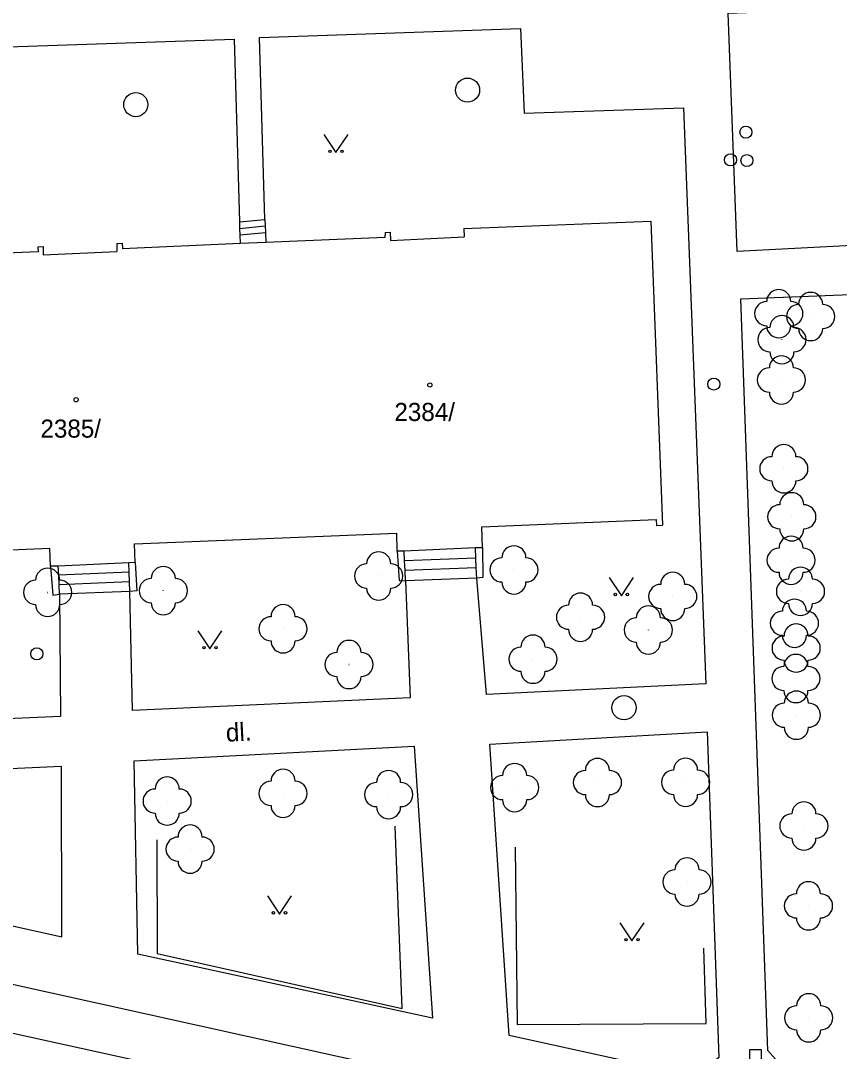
# Model space of a CAD drawing. Extents: x -737812 to -729375, y -1123000 to -1115500.
# Drawn here: x -736775.24 to -736741.33, y -1118850.5 to -1118807.79 of the extents above; entities that cross this region are included whole.
import ezdxf

# ---------------------------------------------------------------- set-up
doc = ezdxf.new("R2010")
doc.units = 0
for name, color, linetype in [('Doplněk polohopisu', 7, 'Continuous'), ('Hranice - ploty_ zdi', 7, 'Continuous'), ('Komunikace', 7, 'Continuous'), ('Pomocné popisy', 7, 'Continuous'), ('Povr_ zn_ inž_ sítí - kan_', 7, 'Continuous'), ('Povr_ zn_ inž_ sítí - ner_', 7, 'Continuous'), ('Povr_ zn_ inž_ sítí - vod_', 7, 'Continuous'), ('Stavební objekty', 7, 'Continuous'), ('Zeleň', 7, 'Continuous'), ('Značky druhů budov', 7, 'Continuous'), ('Značky druhů pozemků', 7, 'Continuous'), ('Čísla popisná', 7, 'Continuous')]:
    doc.layers.add(name, color=color, linetype=linetype)

msp = doc.modelspace()

# ---------------------------------------------------------------- linework, layer by layer
at = {"layer": 'Doplněk polohopisu'}
for points in [[(-736765.12, -1118816.03), (-736765.35, -1118808.49), (-736754.53, -1118808.12), (-736754.39, -1118811.62), (-736747.78, -1118811.4), (-736746.86, -1118835.27), (-736755.95, -1118835.71), (-736756.35, -1118830.89)], [(-736797.5, -1118817.97), (-736797.75, -1118809.62), (-736766.4, -1118808.56), (-736766.18, -1118816.13)], [(-736743.45, -1118851.41), (-736744.29, -1118850.47), (-736745.41, -1118819.32), (-736725.49, -1118818.53), (-736725.46, -1118825.99)], [(-736759.3, -1118831), (-736759.11, -1118835.85), (-736770.6, -1118836.37), (-736770.71, -1118831.44)], [(-736773.63, -1118831.56), (-736773.59, -1118836.63), (-736788.52, -1118837.27)], [(-736746.82, -1118856.08), (-736806.94, -1118842.85), (-736839.3, -1118835.68)], [(-736746.32, -1118850.76), (-736747.27, -1118851.54), (-736755, -1118849.84), (-736755.8, -1118837.77), (-736746.81, -1118837.26), (-736746.32, -1118850.76)], [(-736770.39, -1118846.47), (-736770.54, -1118838.46), (-736758.94, -1118837.85), (-736758.18, -1118849.12), (-736770.39, -1118846.47)], [(-736788.41, -1118839.37), (-736788.31, -1118842.47), (-736773.53, -1118845.75), (-736773.55, -1118838.69), (-736788.41, -1118839.37)]]:
    msp.add_lwpolyline(points, dxfattribs=at)
at = {"layer": 'Hranice - ploty_ zdi'}
for points in [[(-736766.18, -1118816.13), (-736765.12, -1118816.03)], [(-736765.12, -1118816.03), (-736765.11, -1118816.3), (-736765.1, -1118816.57), (-736765.09, -1118816.98)], [(-736766.18, -1118816.13), (-736766.17, -1118816.4), (-736766.16, -1118816.67), (-736766.15, -1118817.02)], [(-736766.17, -1118816.4), (-736765.11, -1118816.3)], [(-736766.16, -1118816.67), (-736765.1, -1118816.57)], [(-736756.35, -1118830.89), (-736756.37, -1118830.47), (-736756.38, -1118830.06), (-736756.4, -1118829.64)], [(-736756.11, -1118829.63), (-736756.1, -1118830.86)], [(-736759.65, -1118829.78), (-736759.56, -1118830.99)], [(-736759.3, -1118831), (-736759.32, -1118830.58), (-736759.34, -1118830.17), (-736759.35, -1118829.77)], [(-736756.38, -1118830.06), (-736759.34, -1118830.17)], [(-736774, -1118830.4), (-736773.9, -1118831.59)], [(-736773.63, -1118831.56), (-736773.65, -1118831.17), (-736773.66, -1118830.77), (-736773.68, -1118830.39)], [(-736770.71, -1118831.44), (-736770.73, -1118831.05), (-736770.74, -1118830.65), (-736770.76, -1118830.26)], [(-736770.5, -1118830.25), (-736770.43, -1118831.42)], [(-736756.37, -1118830.47), (-736759.32, -1118830.58)], [(-736770.74, -1118830.65), (-736773.66, -1118830.77)], [(-736759.56, -1118830.99), (-736759.3, -1118831)], [(-736756.35, -1118830.89), (-736759.3, -1118831)], [(-736756.1, -1118830.86), (-736756.35, -1118830.89)], [(-736770.73, -1118831.05), (-736773.65, -1118831.17)], [(-736770.71, -1118831.44), (-736773.63, -1118831.56)], [(-736770.43, -1118831.42), (-736770.71, -1118831.44)], [(-736773.9, -1118831.59), (-736773.63, -1118831.56)], [(-736759.44, -1118848.73), (-736759.73, -1118841.17)], [(-736769.6, -1118841.74), (-736769.58, -1118846.45)], [(-736754.76, -1118842.04), (-736754.68, -1118849.38)], [(-736746.85, -1118849.34), (-736746.95, -1118846.23)], [(-736769.58, -1118846.45), (-736759.44, -1118848.73)], [(-736754.68, -1118849.38), (-736746.85, -1118849.34)]]:
    msp.add_lwpolyline(points, dxfattribs=at)
at = {"layer": 'Komunikace'}
for points in [[(-736672.41, -1118814.61), (-736715.01, -1118816.18), (-736738.15, -1118816.97), (-736745.56, -1118817.36), (-736745.93, -1118807.48), (-736683.08, -1118805.12), (-736679.17, -1118801.4)], [(-736747.71, -1118853.9), (-736806.27, -1118840.93), (-736838.45, -1118833.86)]]:
    msp.add_lwpolyline(points, dxfattribs=at)
at = {"layer": 'Povr_ zn_ inž_ sítí - kan_'}
msp.add_lwpolyline([(-736745.05, -1118850.931), (-736744.55, -1118850.931), (-736744.55, -1118850.43), (-736745.05, -1118850.43)], close=True, dxfattribs=at)
for centre in [(-736756.73, -1118810.67), (-736770.47, -1118811.27), (-736750.25, -1118836.26)]:
    msp.add_circle(centre, 0.5, dxfattribs=at)
at = {"layer": 'Povr_ zn_ inž_ sítí - ner_'}
for radius in [0.25, 0.0005]:
    msp.add_circle((-736745.201, -1118812.41), radius, dxfattribs=at)
at = {"layer": 'Povr_ zn_ inž_ sítí - vod_'}
for centre in [(-736745.84, -1118813.56), (-736745.16, -1118813.59), (-736746.53, -1118822.85), (-736774.57, -1118834.03)]:
    msp.add_circle(centre, 0.25, dxfattribs=at)
at = {"layer": 'Stavební objekty'}
for points in [[(-736756.89, -1118816.41), (-736749.14, -1118816.1)], [(-736756.89, -1118816.41), (-736756.87, -1118816.75)], [(-736749.14, -1118816.1), (-736748.66, -1118828.7)], [(-736760.15, -1118816.78), (-736765.09, -1118816.98), (-736766.15, -1118817.02), (-736771.02, -1118817.24)], [(-736760.14, -1118816.57), (-736760.15, -1118816.78)], [(-736760.14, -1118816.57), (-736759.93, -1118816.56)], [(-736759.93, -1118816.56), (-736759.92, -1118816.9)], [(-736759.92, -1118816.9), (-736756.87, -1118816.75)], [(-736774.53, -1118817.16), (-736774.31, -1118817.15)], [(-736774.53, -1118817.16), (-736774.52, -1118817.37)], [(-736774.31, -1118817.15), (-736774.31, -1118817.49)], [(-736771.26, -1118817.02), (-736771.03, -1118817.01)], [(-736771.26, -1118817.02), (-736771.26, -1118817.36)], [(-736771.03, -1118817.01), (-736771.02, -1118817.24)], [(-736774.52, -1118817.37), (-736789.18, -1118817.98)], [(-736774.31, -1118817.49), (-736771.26, -1118817.36)], [(-736756.14, -1118828.77), (-736748.92, -1118828.46)], [(-736756.11, -1118829.63), (-736756.14, -1118828.77)], [(-736748.92, -1118828.46), (-736748.91, -1118828.71)], [(-736748.91, -1118828.71), (-736748.66, -1118828.7)], [(-736770.53, -1118829.47), (-736759.66, -1118829.03)], [(-736759.65, -1118829.78), (-736759.66, -1118829.03)], [(-736788.67, -1118830.27), (-736774.03, -1118829.65)], [(-736774, -1118830.4), (-736774.03, -1118829.65)], [(-736770.5, -1118830.25), (-736770.53, -1118829.47)], [(-736756.11, -1118829.63), (-736756.4, -1118829.64), (-736759.35, -1118829.77), (-736759.65, -1118829.78)], [(-736770.5, -1118830.25), (-736770.76, -1118830.26), (-736773.68, -1118830.39), (-736774, -1118830.4)]]:
    msp.add_lwpolyline(points, dxfattribs=at)
at = {"layer": 'Zeleň'}
for centre in [(-736743.84, -1118819.93), (-736742.52, -1118820.05), (-736743.71, -1118821.01), (-736743.73, -1118822.68), (-736743.63, -1118826.36), (-736743.3, -1118828.35), (-736743.33, -1118830.15), (-736754.81, -1118830.55), (-736760.41, -1118830.8), (-736769.33, -1118831.41), (-736742.94, -1118831.44), (-736774.12, -1118831.48), (-736748.23, -1118831.65), (-736752.05, -1118832.51), (-736764.37, -1118832.99), (-736749.24, -1118833.04), (-736743.19, -1118832.76), (-736743.12, -1118833.79), (-736754.02, -1118834.25), (-736761.64, -1118834.47), (-736743.13, -1118835.05), (-736743.11, -1118836.57), (-736751.35, -1118839.36), (-736747.7, -1118839.35), (-736764.37, -1118839.81), (-736760, -1118839.86), (-736754.78, -1118839.57), (-736769.17, -1118840.13), (-736742.8, -1118841.16), (-736768.22, -1118842.12), (-736747.64, -1118843.48), (-736742.61, -1118844.47), (-736742.6, -1118849.11)]:
    msp.add_circle(centre, 0.0005, dxfattribs=at)
for centre, start, end in [((-736743.84, -1118819.43), 360, 180), ((-736742.52, -1118819.55), 360, 180), ((-736744.34, -1118819.93), 90, 270), ((-736743.34, -1118819.93), 270, 90), ((-736743.02, -1118820.05), 90, 270), ((-736742.02, -1118820.05), 270, 90), ((-736743.71, -1118820.51), 360, 180), ((-736744.21, -1118821.01), 90, 270), ((-736743.84, -1118820.43), 180, 360), ((-736743.21, -1118821.01), 270, 90), ((-736742.52, -1118820.55), 180, 360), ((-736743.71, -1118821.51), 180, 360), ((-736743.73, -1118822.18), 360, 180), ((-736744.23, -1118822.68), 90, 270), ((-736743.23, -1118822.68), 270, 90), ((-736743.73, -1118823.18), 180, 360), ((-736743.63, -1118825.86), 360, 180), ((-736744.13, -1118826.36), 90, 270), ((-736743.13, -1118826.36), 270, 90), ((-736743.63, -1118826.86), 180, 360), ((-736743.3, -1118827.85), 360, 180), ((-736743.8, -1118828.35), 90, 270), ((-736742.8, -1118828.35), 270, 90), ((-736743.3, -1118828.85), 180, 360), ((-736743.33, -1118829.65), 360, 180), ((-736754.81, -1118830.05), 360, 180), ((-736743.83, -1118830.15), 90, 270), ((-736742.83, -1118830.15), 270, 90), ((-736760.41, -1118830.3), 360, 180), ((-736755.31, -1118830.55), 90, 270), ((-736754.31, -1118830.55), 270, 90), ((-736774.12, -1118830.98), 360, 180), ((-736769.33, -1118830.91), 360, 180), ((-736760.91, -1118830.8), 90, 270), ((-736759.91, -1118830.8), 270, 90), ((-736742.94, -1118830.94), 360, 180), ((-736774.62, -1118831.48), 90, 270), ((-736773.62, -1118831.48), 270, 90), ((-736769.83, -1118831.41), 90, 270), ((-736768.83, -1118831.41), 270, 90), ((-736748.23, -1118831.15), 360, 180), ((-736743.44, -1118831.44), 90, 270), ((-736743.33, -1118830.65), 180, 360), ((-736742.44, -1118831.44), 270, 90), ((-736760.41, -1118831.3), 180, 360), ((-736754.81, -1118831.05), 180, 360), ((-736748.73, -1118831.65), 90, 270), ((-736747.73, -1118831.65), 270, 90), ((-736752.05, -1118832.01), 360, 180), ((-736743.19, -1118832.26), 360, 180), ((-736774.12, -1118831.98), 180, 360), ((-736769.33, -1118831.91), 180, 360), ((-736764.37, -1118832.49), 360, 180), ((-736752.55, -1118832.51), 90, 270), ((-736751.55, -1118832.51), 270, 90), ((-736749.24, -1118832.54), 360, 180), ((-736748.23, -1118832.15), 180, 360), ((-736743.69, -1118832.76), 90, 270), ((-736742.94, -1118831.94), 180, 360), ((-736742.69, -1118832.76), 270, 90), ((-736764.87, -1118832.99), 90, 270), ((-736763.87, -1118832.99), 270, 90), ((-736749.74, -1118833.04), 90, 270), ((-736748.74, -1118833.04), 270, 90), ((-736752.05, -1118833.01), 180, 360), ((-736743.12, -1118833.29), 360, 180), ((-736764.37, -1118833.49), 180, 360), ((-736761.64, -1118833.97), 360, 180), ((-736754.02, -1118833.75), 360, 180), ((-736749.24, -1118833.54), 180, 360), ((-736743.62, -1118833.79), 90, 270), ((-736743.19, -1118833.26), 180, 360), ((-736742.62, -1118833.79), 270, 90), ((-736762.14, -1118834.47), 90, 270), ((-736761.14, -1118834.47), 270, 90), ((-736754.52, -1118834.25), 90, 270), ((-736753.52, -1118834.25), 270, 90), ((-736743.13, -1118834.55), 360, 180), ((-736743.12, -1118834.29), 180, 360), ((-736754.02, -1118834.75), 180, 360), ((-736743.63, -1118835.05), 90, 270), ((-736742.63, -1118835.05), 270, 90), ((-736761.64, -1118834.97), 180, 360), ((-736743.13, -1118835.55), 180, 360), ((-736743.11, -1118836.07), 360, 180), ((-736743.61, -1118836.57), 90, 270), ((-736742.61, -1118836.57), 270, 90), ((-736743.11, -1118837.07), 180, 360), ((-736754.78, -1118839.07), 360, 180), ((-736751.35, -1118838.86), 360, 180), ((-736747.7, -1118838.85), 360, 180), ((-736769.17, -1118839.63), 360, 180), ((-736764.37, -1118839.31), 360, 180), ((-736760, -1118839.36), 360, 180), ((-736755.28, -1118839.57), 90, 270), ((-736754.28, -1118839.57), 270, 90), ((-736751.85, -1118839.36), 90, 270), ((-736750.85, -1118839.36), 270, 90), ((-736748.2, -1118839.35), 90, 270), ((-736747.2, -1118839.35), 270, 90), ((-736764.87, -1118839.81), 90, 270), ((-736763.87, -1118839.81), 270, 90), ((-736760.5, -1118839.86), 90, 270), ((-736759.5, -1118839.86), 270, 90), ((-736769.67, -1118840.13), 90, 270), ((-736768.67, -1118840.13), 270, 90), ((-736751.35, -1118839.86), 180, 360), ((-736747.7, -1118839.85), 180, 360), ((-736764.37, -1118840.31), 180, 360), ((-736760, -1118840.36), 180, 360), ((-736754.78, -1118840.07), 180, 360), ((-736742.8, -1118840.66), 360, 180), ((-736769.17, -1118840.63), 180, 360), ((-736743.3, -1118841.16), 90, 270), ((-736742.3, -1118841.16), 270, 90), ((-736768.22, -1118841.62), 360, 180), ((-736768.72, -1118842.12), 90, 270), ((-736767.72, -1118842.12), 270, 90), ((-736742.8, -1118841.66), 180, 360), ((-736747.64, -1118842.98), 360, 180), ((-736768.22, -1118842.62), 180, 360), ((-736748.14, -1118843.48), 90, 270), ((-736747.14, -1118843.48), 270, 90), ((-736742.61, -1118843.97), 360, 180), ((-736747.64, -1118843.98), 180, 360), ((-736743.11, -1118844.47), 90, 270), ((-736742.11, -1118844.47), 270, 90), ((-736742.61, -1118844.97), 180, 360), ((-736742.6, -1118848.61), 360, 180), ((-736743.1, -1118849.11), 90, 270), ((-736742.1, -1118849.11), 270, 90), ((-736742.6, -1118849.61), 180, 360)]:
    msp.add_arc(centre, 0.5, start, end, dxfattribs=at)
at = {"layer": 'Značky druhů budov'}
for centre in [(-736758.291, -1118822.89), (-736772.94, -1118823.5)]:
    msp.add_circle(centre, 0.0875, dxfattribs=at)
at = {"layer": 'Značky druhů pozemků'}
for points in [[(-736762.68, -1118812.51), (-736762.18, -1118813.26), (-736761.68, -1118812.51)], [(-736750.86, -1118830.87), (-736750.36, -1118831.62), (-736749.86, -1118830.87)], [(-736767.9, -1118833.07), (-736767.4, -1118833.82), (-736766.9, -1118833.07)], [(-736765.02, -1118844.06), (-736764.52, -1118844.81), (-736764.02, -1118844.06)], [(-736750.42, -1118845.17), (-736749.92, -1118845.92), (-736749.42, -1118845.17)]]:
    msp.add_lwpolyline(points, dxfattribs=at)
for centre in [(-736762.43, -1118813.21), (-736761.93, -1118813.21), (-736750.61, -1118831.57), (-736750.11, -1118831.57), (-736767.65, -1118833.77), (-736767.15, -1118833.77), (-736764.77, -1118844.76), (-736764.27, -1118844.76), (-736750.17, -1118845.87), (-736749.67, -1118845.87)]:
    msp.add_circle(centre, 0.05, dxfattribs=at)

# ---------------------------------------------------------------- texts
at = {"layer": 'Pomocné popisy'}
msp.add_text('dl.', height=0.75, rotation=2.9712, dxfattribs=at).set_placement((-736766.72, -1118837.67))
at = {"layer": 'Čísla popisná'}
for s, p in [('2384/', (-736759.76, -1118824.38)), ('2385/', (-736774.42, -1118825.07))]:
    msp.add_text(s, height=0.75, dxfattribs=at).set_placement(p)

doc.saveas('drawing.dxf')
